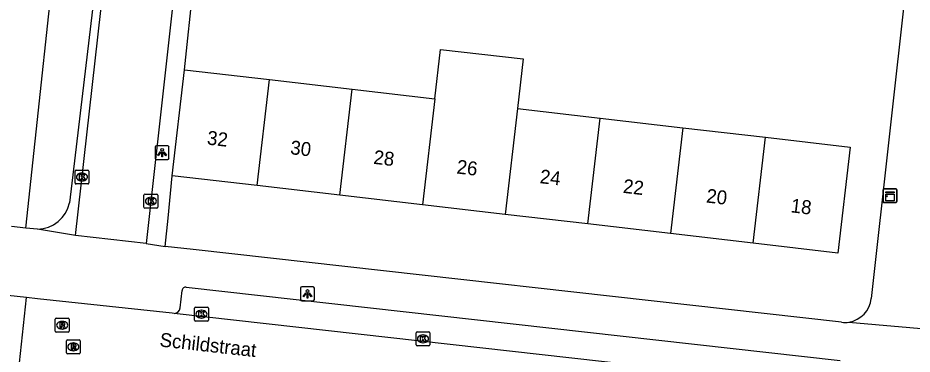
# Model space of a CAD drawing. Extents: x 161928 to 163055, y 386475 to 387428.
# Drawn here: x 162193.1 to 162257.5, y 387281.6 to 387305.8 of the extents above; entities that cross this region are included whole.
import ezdxf

# ---------------------------------------------------------------- set-up
doc = ezdxf.new("R2010")
doc.units = 0
for name, color, linetype in [('IMGEO_Groenvoorziening', 7, 'Continuous'), ('IMGEO_Kast', 7, 'Continuous'), ('IMGEO_Kolk', 7, 'Continuous'), ('IMGEO_Lichtpunt', 7, 'Continuous'), ('IMGEO_Openbare_ruimte_label', 7, 'Continuous'), ('IMGEO_Pand', 7, 'Continuous'), ('IMGEO_Pand_nummerreeks', 7, 'Continuous'), ('IMGEO_Rijbaan_lokaal_open', 7, 'Continuous'), ('IMGEO_Rioolput', 7, 'Continuous'), ('IMGEO_Voetpad_open', 7, 'Continuous')]:
    doc.layers.add(name, color=color, linetype=linetype)

msp = doc.modelspace()

# ---------------------------------------------------------------- linework, layer by layer
at = {"layer": 'IMGEO_Groenvoorziening'}
msp.add_lwpolyline([(162193.633, 387290.681), (162196.268, 387315.085)], dxfattribs=at)
at = {"layer": 'IMGEO_Kast'}
for p, q in [((162255.447, 387292.589), (162255.447, 387293.43)), ((162255.447, 387293.43), (162255.447, 387292.589)), ((162255.522, 387293.514), (162256.363, 387293.514)), ((162256.363, 387293.514), (162255.522, 387293.514)), ((162256.447, 387293.439), (162256.447, 387292.598)), ((162256.447, 387292.598), (162256.447, 387293.439)), ((162256.372, 387292.514), (162255.531, 387292.514)), ((162255.531, 387292.514), (162256.372, 387292.514))]:
    msp.add_line(p, q, dxfattribs=at)
for points in [[(162255.642, 387293.304), (162256.242, 387293.304), (162256.242, 387293.219), (162255.642, 387293.219), (162255.642, 387293.304)], [(162255.642, 387293.129), (162256.242, 387293.129), (162256.242, 387292.64), (162255.642, 387292.64), (162255.642, 387293.129)]]:
    msp.add_lwpolyline(points, dxfattribs=at)
msp.add_circle((162255.726, 387292.978), 0.0377, dxfattribs=at)
for centre, start, end in [((162255.525, 387293.436), 92.4484, 184.28452), ((162255.525, 387293.436), 92.4484, 184.28452), ((162256.369, 387293.436), 2.4484, 94.28452), ((162256.369, 387293.436), 2.4484, 94.28452), ((162255.525, 387292.592), 182.4484, 274.28452), ((162255.525, 387292.592), 182.4484, 274.28452), ((162256.369, 387292.592), 272.4484, 4.28452), ((162256.369, 387292.592), 272.4484, 4.28452)]:
    msp.add_arc(centre, 0.0779, start, end, dxfattribs=at)
at = {"layer": 'IMGEO_Kolk'}
for p, q in [((162197.186, 387293.932), (162197.186, 387294.784)), ((162197.261, 387294.858), (162198.113, 387294.858)), ((162198.187, 387294.784), (162198.187, 387293.932)), ((162197.697, 387294.078), (162197.672, 387294.078)), ((162197.674, 387294.638), (162197.699, 387294.638)), ((162198.113, 387293.858), (162197.261, 387293.858)), ((162202.158, 387292.197), (162202.158, 387293.049)), ((162202.233, 387293.123), (162203.085, 387293.123)), ((162202.646, 387292.903), (162202.671, 387292.903)), ((162203.159, 387293.049), (162203.159, 387292.197)), ((162203.085, 387292.123), (162202.233, 387292.123)), ((162202.669, 387292.343), (162202.644, 387292.343)), ((162205.879, 387284.985), (162206.731, 387284.985)), ((162205.804, 387284.059), (162205.804, 387284.911)), ((162206.292, 387284.765), (162206.317, 387284.765)), ((162206.805, 387284.911), (162206.805, 387284.059)), ((162206.731, 387283.985), (162205.879, 387283.985)), ((162206.315, 387284.205), (162206.29, 387284.205)), ((162221.775, 387282.284), (162221.775, 387283.136)), ((162221.85, 387283.21), (162222.702, 387283.21)), ((162222.776, 387283.136), (162222.776, 387282.284)), ((162222.286, 387282.43), (162222.261, 387282.43)), ((162222.263, 387282.99), (162222.288, 387282.99)), ((162222.702, 387282.21), (162221.85, 387282.21))]:
    msp.add_line(p, q, dxfattribs=at)
for points in [[(162197.186, 387293.932), (162197.186, 387294.784)], [(162197.261, 387294.858), (162198.113, 387294.858)], [(162198.187, 387294.784), (162198.187, 387293.932)], [(162197.507, 387294.558), (162197.63, 387294.558), (162197.63, 387294.407), (162197.76, 387294.558), (162197.924, 387294.558), (162197.778, 387294.407), (162197.931, 387294.158), (162197.779, 387294.158), (162197.694, 387294.322), (162197.63, 387294.255), (162197.63, 387294.158), (162197.507, 387294.158), (162197.507, 387294.558)], [(162198.113, 387293.858), (162197.261, 387293.858)], [(162202.158, 387292.197), (162202.158, 387293.049)], [(162202.233, 387293.123), (162203.085, 387293.123)], [(162202.479, 387292.823), (162202.602, 387292.823), (162202.602, 387292.672), (162202.732, 387292.823), (162202.896, 387292.823), (162202.75, 387292.672), (162202.903, 387292.423), (162202.751, 387292.423), (162202.666, 387292.587), (162202.602, 387292.52), (162202.602, 387292.423), (162202.479, 387292.423), (162202.479, 387292.823)], [(162203.159, 387293.049), (162203.159, 387292.197)], [(162203.085, 387292.123), (162202.233, 387292.123)], [(162205.879, 387284.985), (162206.731, 387284.985)], [(162205.804, 387284.059), (162205.804, 387284.911)], [(162206.125, 387284.685), (162206.248, 387284.685), (162206.248, 387284.534), (162206.378, 387284.685), (162206.542, 387284.685), (162206.396, 387284.534), (162206.549, 387284.285), (162206.397, 387284.285), (162206.312, 387284.449), (162206.248, 387284.382), (162206.248, 387284.285), (162206.125, 387284.285), (162206.125, 387284.685)], [(162206.805, 387284.911), (162206.805, 387284.059)], [(162206.731, 387283.985), (162205.879, 387283.985)], [(162221.775, 387282.284), (162221.775, 387283.136)], [(162221.85, 387283.21), (162222.702, 387283.21)], [(162222.776, 387283.136), (162222.776, 387282.284)], [(162222.096, 387282.91), (162222.219, 387282.91), (162222.219, 387282.759), (162222.349, 387282.91), (162222.513, 387282.91), (162222.367, 387282.759), (162222.52, 387282.51), (162222.368, 387282.51), (162222.283, 387282.674), (162222.219, 387282.607), (162222.219, 387282.51), (162222.096, 387282.51), (162222.096, 387282.91)], [(162222.702, 387282.21), (162221.85, 387282.21)]]:
    msp.add_lwpolyline(points, dxfattribs=at)
for centre, start, end in [((162197.263, 387294.782), 91.55205, 178.44795), ((162197.263, 387294.782), 91.55205, 178.44795), ((162198.111, 387294.782), 1.55205, 88.44795), ((162198.111, 387294.782), 1.55205, 88.44795), ((162197.263, 387293.934), 181.55205, 268.44795), ((162197.263, 387293.934), 181.55205, 268.44795), ((162198.111, 387293.934), 271.55205, 358.44795), ((162198.111, 387293.934), 271.55205, 358.44795), ((162202.235, 387293.047), 91.55205, 178.44795), ((162202.235, 387293.047), 91.55205, 178.44795), ((162203.083, 387293.047), 1.55205, 88.44795), ((162203.083, 387293.047), 1.55205, 88.44795), ((162202.235, 387292.199), 181.55205, 268.44795), ((162202.235, 387292.199), 181.55205, 268.44795), ((162203.083, 387292.199), 271.55205, 358.44795), ((162203.083, 387292.199), 271.55205, 358.44795), ((162205.881, 387284.909), 91.55205, 178.44795), ((162205.881, 387284.909), 91.55205, 178.44795), ((162206.729, 387284.909), 1.55205, 88.44795), ((162206.729, 387284.909), 1.55205, 88.44795), ((162205.881, 387284.061), 181.55205, 268.44795), ((162205.881, 387284.061), 181.55205, 268.44795), ((162206.729, 387284.061), 271.55205, 358.44795), ((162206.729, 387284.061), 271.55205, 358.44795), ((162221.852, 387283.134), 91.55205, 178.44795), ((162221.852, 387283.134), 91.55205, 178.44795), ((162222.7, 387283.134), 1.55205, 88.44795), ((162222.7, 387283.134), 1.55205, 88.44795), ((162221.852, 387282.286), 181.55205, 268.44795), ((162221.852, 387282.286), 181.55205, 268.44795), ((162222.7, 387282.286), 271.55205, 358.44795), ((162222.7, 387282.286), 271.55205, 358.44795)]:
    msp.add_arc(centre, 0.0765, start, end, dxfattribs=at)
for centre, major_axis, ratio, start_param, end_param in [((162197.673, 387294.358), (-0.387, 0.002), 0.722429, 4.712389, 7.853982), ((162197.698, 387294.358), (-0.39, 0.002), 0.717154, 1.570796, 4.712389), ((162202.645, 387292.623), (-0.387, 0.002), 0.722429, 4.712389, 7.853982), ((162202.67, 387292.623), (-0.39, 0.002), 0.717154, 1.570796, 4.712389), ((162206.291, 387284.485), (-0.387, 0.002), 0.722429, 4.712389, 7.853982), ((162206.316, 387284.485), (-0.39, 0.002), 0.717154, 1.570796, 4.712389), ((162222.262, 387282.71), (-0.387, 0.002), 0.722429, 4.712389, 7.853982), ((162222.287, 387282.71), (-0.39, 0.002), 0.717154, 1.570796, 4.712389)]:
    msp.add_ellipse(centre, major_axis=major_axis, ratio=ratio, start_param=start_param, end_param=end_param, dxfattribs=at)
at = {"layer": 'IMGEO_Lichtpunt'}
for p, q in [((162203.869, 387296.615), (162203.061, 387296.615)), ((162203.869, 387296.615), (162203.061, 387296.615)), ((162202.967, 387296.52), (162202.967, 387295.713)), ((162202.967, 387296.52), (162202.967, 387295.713)), ((162203.963, 387295.713), (162203.963, 387296.52)), ((162203.963, 387295.713), (162203.963, 387296.52)), ((162203.061, 387295.619), (162203.869, 387295.619)), ((162203.061, 387295.619), (162203.869, 387295.619)), ((162213.448, 387286.354), (162213.448, 387285.547)), ((162213.448, 387286.354), (162213.448, 387285.547)), ((162214.35, 387286.449), (162213.542, 387286.449)), ((162214.35, 387286.449), (162213.542, 387286.449)), ((162214.444, 387285.547), (162214.444, 387286.354)), ((162214.444, 387285.547), (162214.444, 387286.354)), ((162213.542, 387285.453), (162214.35, 387285.453)), ((162213.542, 387285.453), (162214.35, 387285.453))]:
    msp.add_line(p, q, dxfattribs=at)
for points in [[(162203.341, 387296.184), (162203.38, 387296.156), (162203.192, 387295.894), (162203.154, 387295.921), (162203.341, 387296.184)], [(162203.443, 387296.136), (162203.49, 387296.136), (162203.49, 387295.814), (162203.443, 387295.814), (162203.443, 387296.136)], [(162203.553, 387296.156), (162203.591, 387296.183), (162203.778, 387295.921), (162203.739, 387295.893), (162203.553, 387296.156)], [(162213.822, 387286.018), (162213.861, 387285.99), (162213.673, 387285.728), (162213.635, 387285.755), (162213.822, 387286.018)], [(162213.924, 387285.97), (162213.971, 387285.97), (162213.971, 387285.648), (162213.924, 387285.648), (162213.924, 387285.97)], [(162214.034, 387285.99), (162214.072, 387286.017), (162214.259, 387285.755), (162214.22, 387285.727), (162214.034, 387285.99)]]:
    msp.add_lwpolyline(points, dxfattribs=at)
for centre in [(162203.466, 387296.318), (162213.947, 387286.152)]:
    msp.add_circle(centre, 0.0994, dxfattribs=at)
for centre, start, end in [((162203.061, 387296.52), 90, 180), ((162203.061, 387296.52), 90, 180), ((162203.869, 387296.52), 0, 90), ((162203.869, 387296.52), 0, 90), ((162203.061, 387295.713), 180, 270), ((162203.061, 387295.713), 180, 270), ((162203.869, 387295.713), 270, 0), ((162203.869, 387295.713), 270, 360), ((162213.542, 387286.354), 90, 180), ((162213.542, 387286.354), 90, 180), ((162214.35, 387286.354), 0, 90), ((162214.35, 387286.354), 0, 90), ((162213.542, 387285.547), 180, 270), ((162213.542, 387285.547), 180, 270), ((162214.35, 387285.547), 270, 0), ((162214.35, 387285.547), 270, 360)]:
    msp.add_arc(centre, 0.0946, start, end, dxfattribs=at)
at = {"layer": 'IMGEO_Pand'}
for points in [[(162223.125, 387299.985), (162223.538, 387303.547), (162229.498, 387302.856), (162229.085, 387299.294)], [(162204.203, 387294.454), (162205.087, 387302.078)], [(162205.087, 387302.078), (162211.205, 387301.368)], [(162210.32, 387293.744), (162211.205, 387301.368)], [(162211.205, 387301.368), (162217.165, 387300.677)], [(162216.28, 387293.053), (162217.165, 387300.677)], [(162217.165, 387300.677), (162223.125, 387299.985)], [(162223.125, 387299.985), (162222.24, 387292.361)], [(162229.085, 387299.294), (162228.2, 387291.67)], [(162229.085, 387299.294), (162235.044, 387298.602)], [(162234.159, 387290.978), (162235.044, 387298.602)], [(162235.044, 387298.602), (162241.004, 387297.911)], [(162241.004, 387297.911), (162240.119, 387290.287)], [(162241.004, 387297.911), (162246.964, 387297.219)], [(162246.964, 387297.219), (162253.078, 387296.51), (162252.193, 387288.886), (162246.079, 387289.595)], [(162246.079, 387289.595), (162246.964, 387297.219)], [(162210.32, 387293.744), (162204.203, 387294.454)], [(162216.28, 387293.053), (162210.32, 387293.744)], [(162222.24, 387292.361), (162216.28, 387293.053)], [(162228.2, 387291.67), (162222.24, 387292.361)], [(162234.159, 387290.978), (162228.2, 387291.67)], [(162240.119, 387290.287), (162234.159, 387290.978)], [(162246.079, 387289.595), (162240.119, 387290.287)]]:
    msp.add_lwpolyline(points, dxfattribs=at)
at = {"layer": 'IMGEO_Rijbaan_lokaal_open'}
for points in [[(162213.405, 387389.136), (162205.872, 387321.481), (162205.225, 387315.67), (162202.319, 387289.572)], [(162197.214, 387290.148), (162202.698, 387338.766)], [(162202.319, 387289.572), (162197.214, 387290.148)], [(162193.68, 387285.675), (162189.623, 387286.12)], [(162193.106, 387280.314), (162193.68, 387285.675)], [(162204.338, 387284.535), (162204.199, 387284.551), (162194.474, 387285.588), (162193.68, 387285.675)], [(162252.904, 387279.091), (162204.338, 387284.535)]]:
    msp.add_lwpolyline(points, dxfattribs=at)
at = {"layer": 'IMGEO_Rioolput'}
for p, q in [((162195.763, 387283.263), (162195.763, 387284.115)), ((162195.838, 387284.189), (162196.69, 387284.189)), ((162196.251, 387283.969), (162196.276, 387283.969)), ((162196.764, 387284.115), (162196.764, 387283.263)), ((162196.69, 387283.189), (162195.838, 387283.189)), ((162196.274, 387283.409), (162196.249, 387283.409)), ((162196.566, 387281.705), (162196.566, 387282.557)), ((162196.641, 387282.631), (162197.493, 387282.631)), ((162197.054, 387282.411), (162197.079, 387282.411)), ((162197.567, 387282.557), (162197.567, 387281.705)), ((162197.077, 387281.851), (162197.052, 387281.851)), ((162197.493, 387281.631), (162196.641, 387281.631))]:
    msp.add_line(p, q, dxfattribs=at)
for points in [[(162195.763, 387283.263), (162195.763, 387284.115)], [(162195.838, 387284.189), (162196.69, 387284.189)], [(162196.352, 387283.887), (162196.1, 387283.889), (162196.1, 387283.489)], [(162196.278, 387283.808), (162196.224, 387283.808), (162196.224, 387283.727)], [(162196.224, 387283.727), (162196.276, 387283.727)], [(162196.764, 387284.115), (162196.764, 387283.263)], [(162196.69, 387283.189), (162195.838, 387283.189)], [(162196.1, 387283.489), (162196.224, 387283.489), (162196.224, 387283.651), (162196.235, 387283.651)], [(162196.282, 387283.622), (162196.353, 387283.489), (162196.493, 387283.489), (162196.428, 387283.615)], [(162196.566, 387281.705), (162196.566, 387282.557)], [(162196.641, 387282.631), (162197.493, 387282.631)], [(162197.567, 387282.557), (162197.567, 387281.705)], [(162197.155, 387282.329), (162196.903, 387282.331), (162196.903, 387281.931)], [(162196.903, 387281.931), (162197.027, 387281.931), (162197.027, 387282.093), (162197.038, 387282.093)], [(162197.081, 387282.25), (162197.027, 387282.25), (162197.027, 387282.169)], [(162197.027, 387282.169), (162197.079, 387282.169)], [(162197.085, 387282.064), (162197.156, 387281.931), (162197.296, 387281.931), (162197.231, 387282.057)], [(162197.493, 387281.631), (162196.641, 387281.631)]]:
    msp.add_lwpolyline(points, dxfattribs=at)
for centre, radius, start, end in [((162195.84, 387284.113), 0.0765, 91.55205, 178.44795), ((162195.84, 387284.113), 0.0765, 91.55205, 178.44795), ((162196.26, 387283.916), 0.19, 274.7715, 282.96867), ((162196.284, 387283.712), 0.0964, 77.00612, 93.18647), ((162196.298, 387283.769), 0.0378, 276.66336, 79.67722), ((162196.351, 387283.777), 0.109, 350.36119, 89.41601), ((162196.349, 387283.777), 0.112, 277.58423, 350.98172), ((162196.688, 387284.113), 0.0765, 1.55205, 88.44795), ((162196.688, 387284.113), 0.0765, 1.55205, 88.44795), ((162195.84, 387283.265), 0.0765, 181.55205, 268.44795), ((162195.84, 387283.265), 0.0765, 181.55205, 268.44795), ((162196.234, 387283.598), 0.0533, 26.02933, 88.69889), ((162196.333, 387283.562), 0.108, 29.51342, 73.79051), ((162196.688, 387283.265), 0.0765, 271.55205, 358.44795), ((162196.688, 387283.265), 0.0765, 271.55205, 358.44795), ((162196.643, 387282.555), 0.0765, 91.55205, 178.44795), ((162196.643, 387282.555), 0.0765, 91.55205, 178.44795), ((162197.491, 387282.555), 0.0765, 1.55205, 88.44795), ((162197.491, 387282.555), 0.0765, 1.55205, 88.44795), ((162197.037, 387282.04), 0.0533, 26.02933, 88.69889), ((162197.063, 387282.358), 0.19, 274.7715, 282.96867), ((162197.087, 387282.154), 0.0964, 77.00612, 93.18647), ((162197.101, 387282.211), 0.0378, 276.66336, 79.67722), ((162197.154, 387282.219), 0.109, 350.36119, 89.41601), ((162197.152, 387282.219), 0.112, 277.58423, 350.98172), ((162197.136, 387282.004), 0.108, 29.51342, 73.79051), ((162196.643, 387281.707), 0.0765, 181.55205, 268.44795), ((162196.643, 387281.707), 0.0765, 181.55205, 268.44795), ((162197.491, 387281.707), 0.0765, 271.55205, 358.44795), ((162197.491, 387281.707), 0.0765, 271.55205, 358.44795)]:
    msp.add_arc(centre, radius, start, end, dxfattribs=at)
for centre, major_axis, ratio, start_param, end_param in [((162196.25, 387283.689), (-0.387, 0.002), 0.722429, 4.712389, 7.853982), ((162196.275, 387283.689), (-0.39, 0.002), 0.717154, 1.570796, 4.712389), ((162197.053, 387282.131), (-0.387, 0.002), 0.722429, 4.712389, 7.853982), ((162197.078, 387282.131), (-0.39, 0.002), 0.717154, 1.570796, 4.712389)]:
    msp.add_ellipse(centre, major_axis=major_axis, ratio=ratio, start_param=start_param, end_param=end_param, dxfattribs=at)
at = {"layer": 'IMGEO_Voetpad_open'}
for points in [[(162205.087, 387302.078), (162206.368, 387314.388)], [(162199.217, 387312.892), (162196.8, 387292.511)], [(162257.168, 387308.689), (162254.599, 387285.607)], [(162203.696, 387289.361), (162203.899, 387291.399), (162204.203, 387294.454)], [(162193.633, 387290.681), (162192.609, 387290.785)], [(162194.482, 387290.594), (162193.633, 387290.681)], [(162197.214, 387290.148), (162194.482, 387290.594)], [(162202.319, 387289.572), (162203.696, 387289.361)], [(162252.464, 387283.902), (162205.706, 387289.136), (162203.696, 387289.361)], [(162205.205, 387286.438), (162252.35, 387281.152)], [(162204.774, 387284.942), (162204.917, 387286.182)], [(162252.985, 387283.914), (162259.313, 387283.36)]]:
    msp.add_lwpolyline(points, dxfattribs=at)
for centre, radius, start, end in [((162194.403, 387293.05), 2.457, 271.84418, 347.33772), ((162205.17, 387286.187), 0.253, 82.12333, 181.14375), ((162252.68, 387285.821), 1.931, 279.09475, 353.64218), ((162204.318, 387284.994), 0.459, 272.51119, 353.5483), ((162252.681, 387285.784), 1.894, 263.41311, 279.22577)]:
    msp.add_arc(centre, radius, start, end, dxfattribs=at)

# ---------------------------------------------------------------- texts
at = {"layer": 'IMGEO_Openbare_ruimte_label'}
msp.add_text('Schildstraat', height=1, rotation=353.62818, dxfattribs=at).set_placement((162203.255, 387282.166))
at = {"layer": 'IMGEO_Pand_nummerreeks'}
for s, rotation, p in [('32', 353.38189, (162206.669, 387296.705)), ('30', 353.38189, (162212.673, 387296.008)), ('28', 353.38189, (162218.672, 387295.312)), ('26', 353.38234, (162224.668, 387294.617)), ('24', 353.38189, (162230.667, 387293.921)), ('22', 353.38189, (162236.662, 387293.225)), ('20', 353.38189, (162242.667, 387292.528)), ('18', 353.38189, (162248.757, 387291.822))]:
    msp.add_text(s, height=1, rotation=rotation, dxfattribs=at).set_placement(p)

doc.saveas('drawing.dxf')
